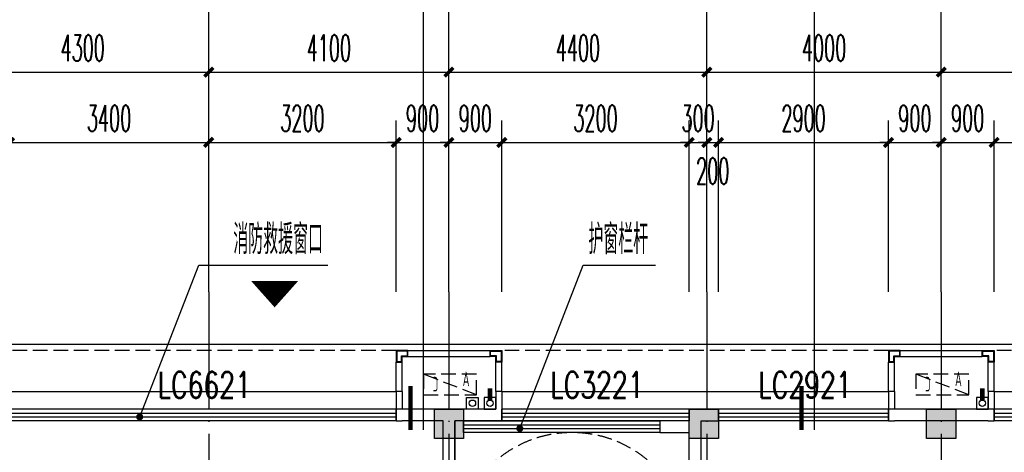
# Model space of a CAD drawing. Extents: x 1779708 to 7299578, y -1121471 to 88434.
# Tile 424 of 656: x 4618442 to 4635242, y -923581 to -916198. Entities that reach past the tile are written whole.
import ezdxf

# ---------------------------------------------------------------- set-up
doc = ezdxf.new("R2010")
doc.units = 0
doc.header["$LTSCALE"] = 1000
doc.header["$MEASUREMENT"] = 0
doc.linetypes.add('DASH', pattern=[0.35, 0.25, -0.1])
doc.linetypes.add('DOTE', pattern=[2.42, 2, -0.2, 0.02, -0.2])
doc.layers.get('0').update_dxf_attribs({"linetype": 'CONTINUOUS'})
doc.layers.get('Defpoints').update_dxf_attribs({"linetype": 'CONTINUOUS'})
for name, color, linetype in [('11111111111111111111111111111', 50, 'DASH'), ('AXIS', 3, 'CONTINUOUS'), ('DIM_IDEN', 3, 'CONTINUOUS'), ('DIM_LEAD', 3, 'CONTINUOUS'), ('DIM_污水', 3, 'CONTINUOUS'), ('DOTE', 1, 'DOTE'), ('GGSignatureLayer', 7, 'CONTINUOUS'), ('P_PS_DIM', 1, 'CONTINUOUS'), ('PIPE-雨水', 4, 'CONTINUOUS'), ('PUB_DIM', 3, 'CONTINUOUS'), ('PUB_TEXT', 7, 'CONTINUOUS'), ('STAIR', 2, 'CONTINUOUS'), ('WALL', 255, 'CONTINUOUS'), ('WINDOW', 2, 'CONTINUOUS'), ('WINDOW_TEXT', 7, 'CONTINUOUS'), ('修改', 6, 'CONTINUOUS'), ('墙柱', 2, 'CONTINUOUS'), ('室外构件', 4, 'CONTINUOUS'), ('看线', 3, 'CONTINUOUS'), ('空调机位表示', 70, 'CONTINUOUS')]:
    doc.layers.add(name, color=color, linetype=linetype)
doc.styles.add('_TCH_DIM', font='SIMPLEX.shx', dxfattribs={"width": 0.7, "bigfont": 'GBCBIG.shx'})
doc.styles.add('_TCH_DIM_T3', font='SIMPLEX.shx', dxfattribs={"width": 0.494118, "bigfont": 'GBCBIG.shx'})
doc.styles.add('_TCH_WINDOW', font='SIMPLEX', dxfattribs={"height": 3.5, "bigfont": 'GBCBIG'})
doc.styles.get("Standard").update_dxf_attribs({"font": 'GBENOR', "bigfont": 'GBCBIG'})
doc.dimstyles.new('_TCH_ARCH&&150', dxfattribs={"dimtxt": 446.25, "dimasz": 150, "dimexe": 375, "dimexo": 450, "dimgap": 189.375, "dimtad": 1, "dimdec": 0, "dimzin": 0, "dimdsep": 46, "dimtxsty": '_TCH_DIM_T3', "dimblk": 'ARCHTICK', "dimcen": 0.09, "dimdle": 225, "dimclrt": 7, "dimazin": 2, "dimtfac": 1, "dimtdec": 0, "dimtix": 1, "dimtmove": 2, "dimatfit": 3, "dimfxl": 250, "dimtolj": 1, "dimtzin": 0, "dimarcsym": 0})

# ---------------------------------------------------------------- blocks, each defined once
blk = doc.blocks.new('_ArchTick')
at = {"color": 0, "linetype": 'ByBlock', "const_width": 0.4}
blk.add_lwpolyline([(-0.5, -0.5), (0.5, 0.5)], dxfattribs=at)
blk = doc.blocks.new('*D6815')
at = {"layer": 'AXIS', "color": 0, "lineweight": -2, "transparency": 16777216}
for p, q in [((51200, 149650), (51200, 153325)), ((55500, 149650), (55500, 153325)), ((50975, 152950), (55725, 152950))]:
    blk.add_line(p, q, dxfattribs=at)
at = {"layer": 'Defpoints', "color": 0, "transparency": 16777216}
for p in [(55500, 152950), (51200, 149200), (55500, 149200)]:
    blk.add_point(p, dxfattribs=at)
at = {"layer": 'AXIS', "color": 0, "lineweight": -2, "transparency": 16777216, "xscale": 150, "yscale": 150, "zscale": 150, "rotation": 180}
blk.add_blockref('_ArchTick', (51200, 152950), dxfattribs=at)
at = {"layer": 'AXIS', "color": 0, "lineweight": -2, "transparency": 16777216, "xscale": 150, "yscale": 150, "zscale": 150}
blk.add_blockref('_ArchTick', (55500, 152950), dxfattribs=at)
at = {"layer": 'AXIS', "color": 7, "transparency": 16777216, "insert": (53350, 153363), "char_height": 446.2, "attachment_point": 5, "style": '_TCH_DIM_T3'}
blk.add_mtext('\\A1;4300', dxfattribs=at)
blk = doc.blocks.new('*D6816')
at = {"layer": 'AXIS', "color": 0, "lineweight": -2, "transparency": 16777216}
for p, q in [((55500, 149650), (55500, 153325)), ((59600, 149650), (59600, 153325)), ((55275, 152950), (59825, 152950))]:
    blk.add_line(p, q, dxfattribs=at)
at = {"layer": 'Defpoints', "color": 0, "transparency": 16777216}
for p in [(59600, 152950), (55500, 149200), (59600, 149200)]:
    blk.add_point(p, dxfattribs=at)
at = {"layer": 'AXIS', "color": 0, "lineweight": -2, "transparency": 16777216, "xscale": 150, "yscale": 150, "zscale": 150, "rotation": 180}
blk.add_blockref('_ArchTick', (55500, 152950), dxfattribs=at)
at = {"layer": 'AXIS', "color": 0, "lineweight": -2, "transparency": 16777216, "xscale": 150, "yscale": 150, "zscale": 150}
blk.add_blockref('_ArchTick', (59600, 152950), dxfattribs=at)
at = {"layer": 'AXIS', "color": 7, "transparency": 16777216, "insert": (57550, 153363), "char_height": 446.2, "attachment_point": 5, "style": '_TCH_DIM_T3'}
blk.add_mtext('\\A1;4100', dxfattribs=at)
blk = doc.blocks.new('*D6817')
at = {"layer": 'AXIS', "color": 0, "lineweight": -2, "transparency": 16777216}
for p, q in [((59600, 149650), (59600, 153325)), ((64000, 149650), (64000, 153325)), ((59375, 152950), (64225, 152950))]:
    blk.add_line(p, q, dxfattribs=at)
at = {"layer": 'Defpoints', "color": 0, "transparency": 16777216}
for p in [(64000, 152950), (59600, 149200), (64000, 149200)]:
    blk.add_point(p, dxfattribs=at)
at = {"layer": 'AXIS', "color": 0, "lineweight": -2, "transparency": 16777216, "xscale": 150, "yscale": 150, "zscale": 150, "rotation": 180}
blk.add_blockref('_ArchTick', (59600, 152950), dxfattribs=at)
at = {"layer": 'AXIS', "color": 0, "lineweight": -2, "transparency": 16777216, "xscale": 150, "yscale": 150, "zscale": 150}
blk.add_blockref('_ArchTick', (64000, 152950), dxfattribs=at)
at = {"layer": 'AXIS', "color": 7, "transparency": 16777216, "insert": (61800, 153363), "char_height": 446.2, "attachment_point": 5, "style": '_TCH_DIM_T3'}
blk.add_mtext('\\A1;4400', dxfattribs=at)
blk = doc.blocks.new('*D6818')
at = {"layer": 'AXIS', "color": 0, "lineweight": -2, "transparency": 16777216}
for p, q in [((64000, 149650), (64000, 153325)), ((68000, 149650), (68000, 153325)), ((63775, 152950), (68225, 152950))]:
    blk.add_line(p, q, dxfattribs=at)
at = {"layer": 'Defpoints', "color": 0, "transparency": 16777216}
for p in [(68000, 152950), (64000, 149200), (68000, 149200)]:
    blk.add_point(p, dxfattribs=at)
at = {"layer": 'AXIS', "color": 0, "lineweight": -2, "transparency": 16777216, "xscale": 150, "yscale": 150, "zscale": 150, "rotation": 180}
blk.add_blockref('_ArchTick', (64000, 152950), dxfattribs=at)
at = {"layer": 'AXIS', "color": 0, "lineweight": -2, "transparency": 16777216, "xscale": 150, "yscale": 150, "zscale": 150}
blk.add_blockref('_ArchTick', (68000, 152950), dxfattribs=at)
at = {"layer": 'AXIS', "color": 7, "transparency": 16777216, "insert": (66000, 153363), "char_height": 446.2, "attachment_point": 5, "style": '_TCH_DIM_T3'}
blk.add_mtext('\\A1;4000', dxfattribs=at)
blk = doc.blocks.new('*D6819')
at = {"layer": 'AXIS', "color": 0, "lineweight": -2, "transparency": 16777216}
for p, q in [((68000, 149650), (68000, 153325)), ((76400, 149650), (76400, 153325)), ((67775, 152950), (76625, 152950))]:
    blk.add_line(p, q, dxfattribs=at)
at = {"layer": 'Defpoints', "color": 0, "transparency": 16777216}
for p in [(76400, 152950), (68000, 149200), (76400, 149200)]:
    blk.add_point(p, dxfattribs=at)
at = {"layer": 'AXIS', "color": 0, "lineweight": -2, "transparency": 16777216, "xscale": 150, "yscale": 150, "zscale": 150, "rotation": 180}
blk.add_blockref('_ArchTick', (68000, 152950), dxfattribs=at)
at = {"layer": 'AXIS', "color": 0, "lineweight": -2, "transparency": 16777216, "xscale": 150, "yscale": 150, "zscale": 150}
blk.add_blockref('_ArchTick', (76400, 152950), dxfattribs=at)
at = {"layer": 'AXIS', "color": 7, "transparency": 16777216, "insert": (72200, 153363), "char_height": 446.2, "attachment_point": 5, "style": '_TCH_DIM_T3'}
blk.add_mtext('\\A1;8400', dxfattribs=at)
blk = doc.blocks.new('A$C46E9187A')
at = {"layer": '空调机位表示', "linetype": 'DASH'}
blk.add_lwpolyline([(0, 0), (0, 350), (900, 350), (900, 0)], close=True, dxfattribs=at)
blk.add_lwpolyline([(0, 0), (900, 350)], dxfattribs=at)
at = {"layer": '空调机位表示', "width": 0.6}
for s, p in [('A', (118, 145)), ('C', (651, 55))]:
    blk.add_text(s, height=250, dxfattribs=at).set_placement(p)
blk = doc.blocks.new('A$C66903B95')
at = {"layer": '墙柱'}
h = blk.add_hatch(color=256, dxfattribs=at)
h.paths.add_polyline_path([(24950, 51000), (25450, 51000), (25450, 50500), (24950, 50500)])
h.paths.add_polyline_path([(66900, 12800), (67500, 12800), (67500, 13400), (66900, 13400)])
h.paths.add_polyline_path([(16600, 12800), (17100, 12800), (17100, 13300), (16600, 13300)])
h.paths.add_polyline_path([(27130, 15100), (27130, 15400), (26330, 15400), (26330, 15100)])
h.paths.add_polyline_path([(54500, 0), (55000, 0), (55000, 500), (54500, 500)])
h.paths.add_polyline_path([(16600, 51000), (17100, 51000), (17100, 50500), (16600, 50500)])
h.paths.add_polyline_path([(42000, 41700), (42600, 41700), (42600, 41200), (42000, 41200)])
h.paths.add_polyline_path([(58500, 32900), (59100, 32900), (59100, 32400), (58500, 32400)])
h.paths.add_polyline_path([(13000, 44800), (13500, 44800), (13500, 44200), (13000, 44200)])
h.paths.add_polyline_path([(66700, 37100), (67200, 37100), (67200, 36600), (66700, 36600)])
h.paths.add_polyline_path([(20700, 19400), (21200, 19400), (21200, 19900), (20700, 19900)])
h.paths.add_polyline_path([(20700, 26000), (21200, 26000), (21200, 26500), (20700, 26500)])
h.paths.add_polyline_path([(13000, 31800), (13500, 31800), (13500, 32400), (13000, 32400)])
h.paths.add_polyline_path([(20700, 38200), (21200, 38200), (21200, 37700), (20700, 37700)])
h.paths.add_polyline_path([(13000, 51000), (13500, 51000), (13500, 50500), (13000, 50500)])
h.paths.add_polyline_path([(74900, 12800), (75600, 12800), (75600, 13400), (74900, 13400)])
h.paths.add_polyline_path([(54900, 24500), (54400, 24500), (54400, 25000), (54900, 25000)])
h.paths.add_polyline_path([(74900, 41700), (75600, 41700), (75600, 41200), (74900, 41200)])
h.paths.add_polyline_path([(500, 44750), (1000, 44750), (1000, 44250), (500, 44250)])
h.paths.add_polyline_path([(500, 31850), (1000, 31850), (1000, 32350), (500, 32350)])
h.paths.add_polyline_path([(8400, 12800), (8900, 12800), (8900, 13300), (8400, 13300)])
h.paths.add_polyline_path([(66900, 24400), (67500, 24400), (67500, 25000), (66900, 25000)])
h.paths.add_polyline_path([(74900, 25000), (75600, 25000), (75600, 24400), (74900, 24400)])
h.paths.add_polyline_path([(58500, 25000), (59100, 25000), (59100, 24400), (58500, 24400)])
h.paths.add_polyline_path([(66700, 32900), (67200, 32900), (67200, 32400), (66700, 32400)])
h.paths.add_polyline_path([(54400, 32900), (54900, 32900), (54900, 32400), (54400, 32400)])
h.paths.add_polyline_path([(50150, 12800), (50650, 12800), (50650, 13300), (50150, 13300)])
h.paths.add_polyline_path([(46200, 51000), (46700, 51000), (46700, 50500), (46200, 50500)])
h.paths.add_polyline_path([(42500, 38200), (42000, 38200), (42000, 37700), (42500, 37700)])
h.paths.add_polyline_path([(42500, 51000), (42000, 51000), (42000, 50500), (42500, 50500)])
h.paths.add_polyline_path([(24900, 38200), (25400, 38200), (25400, 37700), (24900, 37700)])
h.paths.add_polyline_path([(20700, 31850), (21200, 31850), (21200, 32350), (20700, 32350)])
h.paths.add_polyline_path([(13000, 37600), (13500, 37600), (13500, 38200), (13000, 38200)])
h.paths.add_polyline_path([(16600, 26000), (17100, 26000), (17100, 26500), (16600, 26500)])
h.paths.add_polyline_path([(8200, 26000), (8700, 26000), (8700, 26500), (8200, 26500)])
h.paths.add_polyline_path([(500, 26000), (1000, 26000), (1000, 26500), (500, 26500)])
h.paths.add_polyline_path([(16500, 19300), (17100, 19300), (17100, 19900), (16500, 19900)])
h.paths.add_polyline_path([(8400, 19300), (8900, 19300), (8900, 19900), (8400, 19900)])
h.paths.add_polyline_path([(74900, 38500), (75600, 38500), (75600, 38000), (74900, 38000)])
h.paths.add_polyline_path([(75100, 51000), (75600, 51000), (75600, 50500), (75100, 50500)])
h.paths.add_polyline_path([(66850, 41800), (67550, 41800), (67550, 41200), (66850, 41200)])
h.paths.add_polyline_path([(66850, 51000), (67550, 51000), (67550, 50500), (66850, 50500)])
h.paths.add_polyline_path([(58450, 41800), (59150, 41800), (59150, 41200), (58450, 41200)])
h.paths.add_polyline_path([(58550, 51000), (59050, 51000), (59050, 50500), (58550, 50500)])
h.paths.add_polyline_path([(50150, 38200), (50650, 38200), (50650, 37700), (50150, 37700)])
h.paths.add_polyline_path([(50100, 41700), (50700, 41700), (50700, 41200), (50100, 41200)])
h.paths.add_polyline_path([(50150, 51000), (50650, 51000), (50650, 50500), (50150, 50500)])
h.paths.add_polyline_path([(33100, 38200), (33600, 38200), (33600, 37700), (33100, 37700)])
h.paths.add_polyline_path([(33000, 41700), (33600, 41700), (33600, 41200), (33000, 41200)])
h.paths.add_polyline_path([(24900, 41700), (25500, 41700), (25500, 41200), (24900, 41200)])
h.paths.add_polyline_path([(500, 38200), (1000, 38200), (1000, 37700), (500, 37700)])
h.paths.add_polyline_path([(16500, 41800), (17100, 41800), (17100, 41200), (16500, 41200)])
h.paths.add_polyline_path([(33100, 51000), (33600, 51000), (33600, 50500), (33100, 50500)])
h.paths.add_polyline_path([(500, 51000), (1000, 51000), (1000, 50500), (500, 50500)])
h.paths.add_polyline_path([(74900, 9300), (75600, 9300), (75600, 9800), (74900, 9800)])
h.paths.add_polyline_path([(74900, 0), (75600, 0), (75600, 500), (74900, 500)])
h.paths.add_polyline_path([(66900, 9300), (67500, 9300), (67500, 9800), (66900, 9800)])
h.paths.add_polyline_path([(66950, 0), (67450, 0), (67450, 500), (66950, 500)])
h.paths.add_polyline_path([(58500, 12800), (59100, 12800), (59100, 13400), (58500, 13400)])
h.paths.add_polyline_path([(58500, 9300), (59100, 9300), (59100, 9800), (58500, 9800)])
h.paths.add_polyline_path([(58550, 0), (59050, 0), (59050, 500), (58550, 500)])
h.paths.add_polyline_path([(50100, 9300), (50700, 9300), (50700, 9800), (50100, 9800)])
h.paths.add_polyline_path([(50150, 0), (50650, 0), (50650, 500), (50150, 500)])
h.paths.add_polyline_path([(42000, 12800), (42500, 12800), (42500, 13300), (42000, 13300)])
h.paths.add_polyline_path([(42000, 9300), (42600, 9300), (42600, 9800), (42000, 9800)])
h.paths.add_polyline_path([(33100, 12800), (33600, 12800), (33600, 13300), (33100, 13300)])
h.paths.add_polyline_path([(25060, 12800), (25660, 12800), (25660, 13200), (25060, 13200)])
h.paths.add_polyline_path([(33000, 9300), (33600, 9300), (33600, 9800), (33000, 9800)])
h.paths.add_polyline_path([(24900, 9300), (25500, 9300), (25500, 9800), (24900, 9800)])
h.paths.add_polyline_path([(0, 12500), (700, 12500), (700, 13000), (0, 13000)])
h.paths.add_polyline_path([(0, 9300), (700, 9300), (700, 9800), (0, 9800)])
h.paths.add_polyline_path([(8100, 9300), (8700, 9300), (8700, 9800), (8100, 9800)])
h.paths.add_polyline_path([(16500, 9300), (17100, 9300), (17100, 9800), (16500, 9800)])
h.paths.add_polyline_path([(42000, 0), (42500, 0), (42500, 500), (42000, 500)])
h.paths.add_polyline_path([(33100, 0), (33600, 0), (33600, 500), (33100, 500)])
h.paths.add_polyline_path([(24950, 0), (25450, 0), (25450, 500), (24950, 500)])
h.paths.add_polyline_path([(16500, 0), (17100, 0), (17100, 500), (16500, 500)])
h.paths.add_polyline_path([(8100, 0), (8700, 0), (8700, 500), (8100, 500)])
h.paths.add_polyline_path([(0, 0), (500, 0), (500, 500), (0, 500)])
h.paths.add_polyline_path([(24950, 87000), (25450, 87000), (25450, 87500), (24950, 87500)])
h.paths.add_polyline_path([(66900, 125200), (67500, 125200), (67500, 124600), (66900, 124600)])
h.paths.add_polyline_path([(16600, 125200), (17100, 125200), (17100, 124700), (16600, 124700)])
h.paths.add_polyline_path([(27130, 122900), (27130, 122600), (26330, 122600), (26330, 122900)])
h.paths.add_polyline_path([(54500, 138000), (55000, 138000), (55000, 137500), (54500, 137500)])
h.paths.add_polyline_path([(16600, 87000), (17100, 87000), (17100, 87500), (16600, 87500)])
h.paths.add_polyline_path([(42000, 96300), (42600, 96300), (42600, 96800), (42000, 96800)])
h.paths.add_polyline_path([(58500, 105100), (59100, 105100), (59100, 105600), (58500, 105600)])
h.paths.add_polyline_path([(13000, 93200), (13500, 93200), (13500, 93800), (13000, 93800)])
h.paths.add_polyline_path([(66700, 100900), (67200, 100900), (67200, 101400), (66700, 101400)])
h.paths.add_polyline_path([(20700, 118600), (21200, 118600), (21200, 118100), (20700, 118100)])
h.paths.add_polyline_path([(20700, 112000), (21200, 112000), (21200, 111500), (20700, 111500)])
h.paths.add_polyline_path([(13000, 106200), (13500, 106200), (13500, 105600), (13000, 105600)])
h.paths.add_polyline_path([(20700, 99800), (21200, 99800), (21200, 100300), (20700, 100300)])
h.paths.add_polyline_path([(13000, 87000), (13500, 87000), (13500, 87500), (13000, 87500)])
h.paths.add_polyline_path([(74900, 125200), (75600, 125200), (75600, 124600), (74900, 124600)])
h.paths.add_polyline_path([(54900, 113500), (54400, 113500), (54400, 113000), (54900, 113000)])
h.paths.add_polyline_path([(74900, 96300), (75600, 96300), (75600, 96800), (74900, 96800)])
h.paths.add_polyline_path([(500, 93250), (1000, 93250), (1000, 93750), (500, 93750)])
h.paths.add_polyline_path([(500, 106150), (1000, 106150), (1000, 105650), (500, 105650)])
h.paths.add_polyline_path([(8400, 125200), (8900, 125200), (8900, 124700), (8400, 124700)])
h.paths.add_polyline_path([(66900, 113600), (67500, 113600), (67500, 113000), (66900, 113000)])
h.paths.add_polyline_path([(74900, 113000), (75600, 113000), (75600, 113600), (74900, 113600)])
h.paths.add_polyline_path([(58500, 113000), (59100, 113000), (59100, 113600), (58500, 113600)])
h.paths.add_polyline_path([(66700, 105100), (67200, 105100), (67200, 105600), (66700, 105600)])
h.paths.add_polyline_path([(54400, 105100), (54900, 105100), (54900, 105600), (54400, 105600)])
h.paths.add_polyline_path([(50150, 125200), (50650, 125200), (50650, 124700), (50150, 124700)])
h.paths.add_polyline_path([(46200, 87000), (46700, 87000), (46700, 87500), (46200, 87500)])
h.paths.add_polyline_path([(42500, 99800), (42000, 99800), (42000, 100300), (42500, 100300)])
h.paths.add_polyline_path([(42500, 87000), (42000, 87000), (42000, 87500), (42500, 87500)])
h.paths.add_polyline_path([(24900, 99800), (25400, 99800), (25400, 100300), (24900, 100300)])
h.paths.add_polyline_path([(20700, 106150), (21200, 106150), (21200, 105650), (20700, 105650)])
h.paths.add_polyline_path([(13000, 100400), (13500, 100400), (13500, 99800), (13000, 99800)])
h.paths.add_polyline_path([(16600, 112000), (17100, 112000), (17100, 111500), (16600, 111500)])
h.paths.add_polyline_path([(8200, 112000), (8700, 112000), (8700, 111500), (8200, 111500)])
h.paths.add_polyline_path([(500, 112000), (1000, 112000), (1000, 111500), (500, 111500)])
h.paths.add_polyline_path([(16500, 118700), (17100, 118700), (17100, 118100), (16500, 118100)])
h.paths.add_polyline_path([(8400, 118700), (8900, 118700), (8900, 118100), (8400, 118100)])
h.paths.add_polyline_path([(74900, 99500), (75600, 99500), (75600, 100000), (74900, 100000)])
h.paths.add_polyline_path([(75100, 87000), (75600, 87000), (75600, 87500), (75100, 87500)])
h.paths.add_polyline_path([(66850, 96200), (67550, 96200), (67550, 96800), (66850, 96800)])
h.paths.add_polyline_path([(66850, 87000), (67550, 87000), (67550, 87500), (66850, 87500)])
h.paths.add_polyline_path([(58450, 96200), (59150, 96200), (59150, 96800), (58450, 96800)])
h.paths.add_polyline_path([(58550, 87000), (59050, 87000), (59050, 87500), (58550, 87500)])
h.paths.add_polyline_path([(50150, 99800), (50650, 99800), (50650, 100300), (50150, 100300)])
h.paths.add_polyline_path([(50100, 96300), (50700, 96300), (50700, 96800), (50100, 96800)])
h.paths.add_polyline_path([(50150, 87000), (50650, 87000), (50650, 87500), (50150, 87500)])
h.paths.add_polyline_path([(33100, 99800), (33600, 99800), (33600, 100300), (33100, 100300)])
h.paths.add_polyline_path([(33000, 96300), (33600, 96300), (33600, 96800), (33000, 96800)])
h.paths.add_polyline_path([(24900, 96300), (25500, 96300), (25500, 96800), (24900, 96800)])
h.paths.add_polyline_path([(500, 99800), (1000, 99800), (1000, 100300), (500, 100300)])
h.paths.add_polyline_path([(16500, 96200), (17100, 96200), (17100, 96800), (16500, 96800)])
h.paths.add_polyline_path([(33100, 87000), (33600, 87000), (33600, 87500), (33100, 87500)])
h.paths.add_polyline_path([(500, 87000), (1000, 87000), (1000, 87500), (500, 87500)])
h.paths.add_polyline_path([(74900, 128700), (75600, 128700), (75600, 128200), (74900, 128200)])
h.paths.add_polyline_path([(74900, 138000), (75600, 138000), (75600, 137500), (74900, 137500)])
h.paths.add_polyline_path([(66900, 128700), (67500, 128700), (67500, 128200), (66900, 128200)])
h.paths.add_polyline_path([(66950, 138000), (67450, 138000), (67450, 137500), (66950, 137500)])
h.paths.add_polyline_path([(58500, 125200), (59100, 125200), (59100, 124600), (58500, 124600)])
h.paths.add_polyline_path([(58500, 128700), (59100, 128700), (59100, 128200), (58500, 128200)])
h.paths.add_polyline_path([(58550, 138000), (59050, 138000), (59050, 137500), (58550, 137500)])
h.paths.add_polyline_path([(50100, 128700), (50700, 128700), (50700, 128200), (50100, 128200)])
h.paths.add_polyline_path([(50150, 138000), (50650, 138000), (50650, 137500), (50150, 137500)])
h.paths.add_polyline_path([(42000, 125200), (42500, 125200), (42500, 124700), (42000, 124700)])
h.paths.add_polyline_path([(42000, 128700), (42600, 128700), (42600, 128200), (42000, 128200)])
h.paths.add_polyline_path([(33100, 125200), (33600, 125200), (33600, 124700), (33100, 124700)])
h.paths.add_polyline_path([(25060, 125200), (25660, 125200), (25660, 124800), (25060, 124800)])
h.paths.add_polyline_path([(33000, 128700), (33600, 128700), (33600, 128200), (33000, 128200)])
h.paths.add_polyline_path([(24900, 128700), (25500, 128700), (25500, 128200), (24900, 128200)])
h.paths.add_polyline_path([(0, 125500), (700, 125500), (700, 125000), (0, 125000)])
h.paths.add_polyline_path([(0, 128700), (700, 128700), (700, 128200), (0, 128200)])
h.paths.add_polyline_path([(8100, 128700), (8700, 128700), (8700, 128200), (8100, 128200)])
h.paths.add_polyline_path([(16500, 128700), (17100, 128700), (17100, 128200), (16500, 128200)])
h.paths.add_polyline_path([(42000, 138000), (42500, 138000), (42500, 137500), (42000, 137500)])
h.paths.add_polyline_path([(33100, 138000), (33600, 138000), (33600, 137500), (33100, 137500)])
h.paths.add_polyline_path([(24950, 138000), (25450, 138000), (25450, 137500), (24950, 137500)])
h.paths.add_polyline_path([(16500, 138000), (17100, 138000), (17100, 137500), (16500, 137500)])
h.paths.add_polyline_path([(8100, 138000), (8700, 138000), (8700, 137500), (8100, 137500)])
h.paths.add_polyline_path([(0, 138000), (500, 138000), (500, 137500), (0, 137500)])
for points in [[(50150, 138000), (50650, 138000), (50650, 137500), (50150, 137500)], [(54500, 138000), (55000, 138000), (55000, 137500), (54500, 137500)], [(58550, 138000), (59050, 138000), (59050, 137500), (58550, 137500)]]:
    blk.add_lwpolyline(points, close=True, dxfattribs=at)
blk = doc.blocks.new('a1')
at = {"layer": '11111111111111111111111111111'}
for p, q in [((59122, 49136), (59122, 48936)), ((59322, 49136), (59122, 49136)), ((59322, 48936), (59322, 49136)), ((59122, 48936), (59322, 48936))]:
    blk.add_line(p, q, dxfattribs=at)
blk = doc.blocks.new('$WINLIB2D$00000001')
at = {"color": 0}
for points in [[(-0.5, 0.5), (-0.5, -0.5)], [(-0.5, 0.5), (0.5, 0.5)], [(0.5, -0.5), (0.5, 0.5)], [(0.5, 0.1667), (-0.5, 0.1667)], [(0.5, -0.1667), (-0.5, -0.1667)], [(-0.5, -0.5), (0.5, -0.5)]]:
    blk.add_lwpolyline(points, dxfattribs=at)
blk = doc.blocks.new('*D6031')
at = {"layer": 'Defpoints', "color": 0, "transparency": 16777216}
for p in [(4641667, -918293), (4635067, -921293), (4641667, -921293)]:
    blk.add_point(p, dxfattribs=at)
at = {"layer": 'PUB_DIM', "color": 0, "lineweight": -2, "transparency": 16777216}
for p, q in [((4635067, -920843), (4635067, -917918)), ((4641667, -920843), (4641667, -917918)), ((4634842, -918293), (4641892, -918293))]:
    blk.add_line(p, q, dxfattribs=at)
at = {"layer": 'PUB_DIM', "color": 0, "lineweight": -2, "transparency": 16777216, "xscale": 150, "yscale": 150, "zscale": 150, "rotation": 180}
blk.add_blockref('_ArchTick', (4635067, -918293), dxfattribs=at)
at = {"layer": 'PUB_DIM', "color": 0, "lineweight": -2, "transparency": 16777216, "xscale": 150, "yscale": 150, "zscale": 150}
blk.add_blockref('_ArchTick', (4641667, -918293), dxfattribs=at)
at = {"layer": 'PUB_DIM', "color": 7, "transparency": 16777216, "insert": (4638367, -917881), "char_height": 446.2, "attachment_point": 5, "style": '_TCH_DIM_T3'}
blk.add_mtext('\\A1;6600', dxfattribs=at)
blk = doc.blocks.new('*D6032')
at = {"layer": 'Defpoints', "color": 0, "transparency": 16777216}
for p in [(4635067, -918293), (4634167, -921293), (4635067, -921293)]:
    blk.add_point(p, dxfattribs=at)
at = {"layer": 'PUB_DIM', "color": 0, "lineweight": -2, "transparency": 16777216}
for p, q in [((4634167, -920843), (4634167, -917918)), ((4635067, -920843), (4635067, -917918)), ((4634167, -918293), (4634017, -918293)), ((4634167, -918293), (4635067, -918293)), ((4635067, -918293), (4635217, -918293))]:
    blk.add_line(p, q, dxfattribs=at)
at = {"layer": 'PUB_DIM', "color": 0, "lineweight": -2, "transparency": 16777216, "xscale": 150, "yscale": 150, "zscale": 150}
blk.add_blockref('_ArchTick', (4634167, -918293), dxfattribs=at)
at = {"layer": 'PUB_DIM', "color": 0, "lineweight": -2, "transparency": 16777216, "xscale": 150, "yscale": 150, "zscale": 150, "rotation": 180}
blk.add_blockref('_ArchTick', (4635067, -918293), dxfattribs=at)
at = {"layer": 'PUB_DIM', "color": 7, "transparency": 16777216, "insert": (4634617, -917881), "char_height": 446.2, "attachment_point": 5, "style": '_TCH_DIM_T3'}
blk.add_mtext('\\A1;900', dxfattribs=at)
blk = doc.blocks.new('*D6033')
at = {"layer": 'Defpoints', "color": 0, "transparency": 16777216}
for p in [(4634167, -918293), (4633267, -921293), (4634167, -921293)]:
    blk.add_point(p, dxfattribs=at)
at = {"layer": 'PUB_DIM', "color": 0, "lineweight": -2, "transparency": 16777216}
for p, q in [((4633267, -920843), (4633267, -917918)), ((4634167, -920843), (4634167, -917918)), ((4633267, -918293), (4633117, -918293)), ((4633267, -918293), (4634167, -918293)), ((4634167, -918293), (4634317, -918293))]:
    blk.add_line(p, q, dxfattribs=at)
at = {"layer": 'PUB_DIM', "color": 0, "lineweight": -2, "transparency": 16777216, "xscale": 150, "yscale": 150, "zscale": 150}
blk.add_blockref('_ArchTick', (4633267, -918293), dxfattribs=at)
at = {"layer": 'PUB_DIM', "color": 0, "lineweight": -2, "transparency": 16777216, "xscale": 150, "yscale": 150, "zscale": 150, "rotation": 180}
blk.add_blockref('_ArchTick', (4634167, -918293), dxfattribs=at)
at = {"layer": 'PUB_DIM', "color": 7, "transparency": 16777216, "insert": (4633717, -917881), "char_height": 446.2, "attachment_point": 5, "style": '_TCH_DIM_T3'}
blk.add_mtext('\\A1;900', dxfattribs=at)
blk = doc.blocks.new('*D6034')
at = {"layer": 'Defpoints', "color": 0, "transparency": 16777216}
for p in [(4633267, -918293), (4630367, -921293), (4633267, -921293)]:
    blk.add_point(p, dxfattribs=at)
at = {"layer": 'PUB_DIM', "color": 0, "lineweight": -2, "transparency": 16777216}
for p, q in [((4630367, -920843), (4630367, -917918)), ((4633267, -920843), (4633267, -917918)), ((4630142, -918293), (4633492, -918293))]:
    blk.add_line(p, q, dxfattribs=at)
at = {"layer": 'PUB_DIM', "color": 0, "lineweight": -2, "transparency": 16777216, "xscale": 150, "yscale": 150, "zscale": 150, "rotation": 180}
blk.add_blockref('_ArchTick', (4630367, -918293), dxfattribs=at)
at = {"layer": 'PUB_DIM', "color": 0, "lineweight": -2, "transparency": 16777216, "xscale": 150, "yscale": 150, "zscale": 150}
blk.add_blockref('_ArchTick', (4633267, -918293), dxfattribs=at)
at = {"layer": 'PUB_DIM', "color": 7, "transparency": 16777216, "insert": (4631817, -917881), "char_height": 446.2, "attachment_point": 5, "style": '_TCH_DIM_T3'}
blk.add_mtext('\\A1;2900', dxfattribs=at)
blk = doc.blocks.new('*D6035')
at = {"layer": 'Defpoints', "color": 0, "transparency": 16777216}
for p in [(4630367, -918293), (4630167, -921293), (4630367, -921293)]:
    blk.add_point(p, dxfattribs=at)
at = {"layer": 'PUB_DIM', "color": 0, "lineweight": -2, "transparency": 16777216}
for p, q in [((4630167, -920843), (4630167, -917918)), ((4630367, -920843), (4630367, -917918)), ((4630167, -918293), (4630017, -918293)), ((4630167, -918293), (4630367, -918293)), ((4630367, -918293), (4630517, -918293))]:
    blk.add_line(p, q, dxfattribs=at)
at = {"layer": 'PUB_DIM', "color": 0, "lineweight": -2, "transparency": 16777216, "xscale": 150, "yscale": 150, "zscale": 150}
blk.add_blockref('_ArchTick', (4630167, -918293), dxfattribs=at)
at = {"layer": 'PUB_DIM', "color": 0, "lineweight": -2, "transparency": 16777216, "xscale": 150, "yscale": 150, "zscale": 150, "rotation": 180}
blk.add_blockref('_ArchTick', (4630367, -918293), dxfattribs=at)
at = {"layer": 'PUB_DIM', "color": 7, "transparency": 16777216, "insert": (4630267, -918781), "char_height": 446.2, "attachment_point": 5, "style": '_TCH_DIM_T3'}
blk.add_mtext('\\A1;200', dxfattribs=at)
blk = doc.blocks.new('*D6036')
at = {"layer": 'Defpoints', "color": 0, "transparency": 16777216}
for p in [(4630167, -918293), (4629867, -921293), (4630167, -921293)]:
    blk.add_point(p, dxfattribs=at)
at = {"layer": 'PUB_DIM', "color": 0, "lineweight": -2, "transparency": 16777216}
for p, q in [((4629867, -920843), (4629867, -917918)), ((4630167, -920843), (4630167, -917918)), ((4629867, -918293), (4629717, -918293)), ((4629867, -918293), (4630167, -918293)), ((4630167, -918293), (4630317, -918293))]:
    blk.add_line(p, q, dxfattribs=at)
at = {"layer": 'PUB_DIM', "color": 0, "lineweight": -2, "transparency": 16777216, "xscale": 150, "yscale": 150, "zscale": 150}
blk.add_blockref('_ArchTick', (4629867, -918293), dxfattribs=at)
at = {"layer": 'PUB_DIM', "color": 0, "lineweight": -2, "transparency": 16777216, "xscale": 150, "yscale": 150, "zscale": 150, "rotation": 180}
blk.add_blockref('_ArchTick', (4630167, -918293), dxfattribs=at)
at = {"layer": 'PUB_DIM', "color": 7, "transparency": 16777216, "insert": (4630017, -917881), "char_height": 446.2, "attachment_point": 5, "style": '_TCH_DIM_T3'}
blk.add_mtext('\\A1;300', dxfattribs=at)
blk = doc.blocks.new('*D6037')
at = {"layer": 'Defpoints', "color": 0, "transparency": 16777216}
for p in [(4629867, -918293), (4626667, -921293), (4629867, -921293)]:
    blk.add_point(p, dxfattribs=at)
at = {"layer": 'PUB_DIM', "color": 0, "lineweight": -2, "transparency": 16777216}
for p, q in [((4626667, -920843), (4626667, -917918)), ((4629867, -920843), (4629867, -917918)), ((4626442, -918293), (4630092, -918293))]:
    blk.add_line(p, q, dxfattribs=at)
at = {"layer": 'PUB_DIM', "color": 0, "lineweight": -2, "transparency": 16777216, "xscale": 150, "yscale": 150, "zscale": 150, "rotation": 180}
blk.add_blockref('_ArchTick', (4626667, -918293), dxfattribs=at)
at = {"layer": 'PUB_DIM', "color": 0, "lineweight": -2, "transparency": 16777216, "xscale": 150, "yscale": 150, "zscale": 150}
blk.add_blockref('_ArchTick', (4629867, -918293), dxfattribs=at)
at = {"layer": 'PUB_DIM', "color": 7, "transparency": 16777216, "insert": (4628267, -917881), "char_height": 446.2, "attachment_point": 5, "style": '_TCH_DIM_T3'}
blk.add_mtext('\\A1;3200', dxfattribs=at)
blk = doc.blocks.new('*D6038')
at = {"layer": 'Defpoints', "color": 0, "transparency": 16777216}
for p in [(4626667, -918293), (4625767, -921293), (4626667, -921293)]:
    blk.add_point(p, dxfattribs=at)
at = {"layer": 'PUB_DIM', "color": 0, "lineweight": -2, "transparency": 16777216}
for p, q in [((4625767, -920843), (4625767, -917918)), ((4626667, -920843), (4626667, -917918)), ((4625767, -918293), (4625617, -918293)), ((4625767, -918293), (4626667, -918293)), ((4626667, -918293), (4626817, -918293))]:
    blk.add_line(p, q, dxfattribs=at)
at = {"layer": 'PUB_DIM', "color": 0, "lineweight": -2, "transparency": 16777216, "xscale": 150, "yscale": 150, "zscale": 150}
blk.add_blockref('_ArchTick', (4625767, -918293), dxfattribs=at)
at = {"layer": 'PUB_DIM', "color": 0, "lineweight": -2, "transparency": 16777216, "xscale": 150, "yscale": 150, "zscale": 150, "rotation": 180}
blk.add_blockref('_ArchTick', (4626667, -918293), dxfattribs=at)
at = {"layer": 'PUB_DIM', "color": 7, "transparency": 16777216, "insert": (4626217, -917881), "char_height": 446.2, "attachment_point": 5, "style": '_TCH_DIM_T3'}
blk.add_mtext('\\A1;900', dxfattribs=at)
blk = doc.blocks.new('*D6039')
at = {"layer": 'Defpoints', "color": 0, "transparency": 16777216}
for p in [(4625767, -918293), (4624867, -921293), (4625767, -921293)]:
    blk.add_point(p, dxfattribs=at)
at = {"layer": 'PUB_DIM', "color": 0, "lineweight": -2, "transparency": 16777216}
for p, q in [((4624867, -920843), (4624867, -917918)), ((4625767, -920843), (4625767, -917918)), ((4624867, -918293), (4624717, -918293)), ((4624867, -918293), (4625767, -918293)), ((4625767, -918293), (4625917, -918293))]:
    blk.add_line(p, q, dxfattribs=at)
at = {"layer": 'PUB_DIM', "color": 0, "lineweight": -2, "transparency": 16777216, "xscale": 150, "yscale": 150, "zscale": 150}
blk.add_blockref('_ArchTick', (4624867, -918293), dxfattribs=at)
at = {"layer": 'PUB_DIM', "color": 0, "lineweight": -2, "transparency": 16777216, "xscale": 150, "yscale": 150, "zscale": 150, "rotation": 180}
blk.add_blockref('_ArchTick', (4625767, -918293), dxfattribs=at)
at = {"layer": 'PUB_DIM', "color": 7, "transparency": 16777216, "insert": (4625317, -917881), "char_height": 446.2, "attachment_point": 5, "style": '_TCH_DIM_T3'}
blk.add_mtext('\\A1;900', dxfattribs=at)
blk = doc.blocks.new('*D6040')
at = {"layer": 'Defpoints', "color": 0, "transparency": 16777216}
for p in [(4624867, -918293), (4621667, -921293), (4624867, -921293)]:
    blk.add_point(p, dxfattribs=at)
at = {"layer": 'PUB_DIM', "color": 0, "lineweight": -2, "transparency": 16777216}
for p, q in [((4621667, -920843), (4621667, -917918)), ((4624867, -920843), (4624867, -917918)), ((4621442, -918293), (4625092, -918293))]:
    blk.add_line(p, q, dxfattribs=at)
at = {"layer": 'PUB_DIM', "color": 0, "lineweight": -2, "transparency": 16777216, "xscale": 150, "yscale": 150, "zscale": 150, "rotation": 180}
blk.add_blockref('_ArchTick', (4621667, -918293), dxfattribs=at)
at = {"layer": 'PUB_DIM', "color": 0, "lineweight": -2, "transparency": 16777216, "xscale": 150, "yscale": 150, "zscale": 150}
blk.add_blockref('_ArchTick', (4624867, -918293), dxfattribs=at)
at = {"layer": 'PUB_DIM', "color": 7, "transparency": 16777216, "insert": (4623267, -917881), "char_height": 446.2, "attachment_point": 5, "style": '_TCH_DIM_T3'}
blk.add_mtext('\\A1;3200', dxfattribs=at)
blk = doc.blocks.new('*D6041')
at = {"layer": 'Defpoints', "color": 0, "transparency": 16777216}
for p in [(4621667, -918293), (4618267, -921293), (4621667, -921293)]:
    blk.add_point(p, dxfattribs=at)
at = {"layer": 'PUB_DIM', "color": 0, "lineweight": -2, "transparency": 16777216}
for p, q in [((4618267, -920843), (4618267, -917918)), ((4621667, -920843), (4621667, -917918)), ((4618042, -918293), (4621892, -918293))]:
    blk.add_line(p, q, dxfattribs=at)
at = {"layer": 'PUB_DIM', "color": 0, "lineweight": -2, "transparency": 16777216, "xscale": 150, "yscale": 150, "zscale": 150, "rotation": 180}
blk.add_blockref('_ArchTick', (4618267, -918293), dxfattribs=at)
at = {"layer": 'PUB_DIM', "color": 0, "lineweight": -2, "transparency": 16777216, "xscale": 150, "yscale": 150, "zscale": 150}
blk.add_blockref('_ArchTick', (4621667, -918293), dxfattribs=at)
at = {"layer": 'PUB_DIM', "color": 7, "transparency": 16777216, "insert": (4619967, -917881), "char_height": 446.2, "attachment_point": 5, "style": '_TCH_DIM_T3'}
blk.add_mtext('\\A1;3400', dxfattribs=at)
blk = doc.blocks.new('A$C159220C3')
at = {"layer": 'AXIS'}
for p, q in [((55500, 149200), (55500, 155200)), ((59600, 149200), (59600, 155200)), ((64000, 149200), (64000, 155200)), ((68000, 149200), (68000, 155200))]:
    blk.add_line(p, q, dxfattribs=at)
at = {"layer": 'DOTE'}
for p, q in [((55500, 149200), (55500, 7200)), ((59600, 149200), (59600, 7200)), ((64000, 149200), (64000, 7200)), ((68000, 149200), (68000, 7200)), ((86800, 147200), (7200, 147200))]:
    blk.add_line(p, q, dxfattribs=at)
at = {"layer": 'AXIS'}
for p1, p2, picture, middle in [((51200, 149200), (55500, 149200), '*D6815', (53350, 153362.5)), ((55500, 149200), (59600, 149200), '*D6816', (57550, 153362.5)), ((59600, 149200), (64000, 149200), '*D6817', (61800, 153362.5)), ((64000, 149200), (68000, 149200), '*D6818', (66000, 153362.5)), ((68000, 149200), (76400, 149200), '*D6819', (72200, 153362.5))]:
    dim = blk.add_aligned_dim(p1=p1, p2=p2, distance=3750, dimstyle='_TCH_ARCH&&150', dxfattribs=at)
    dim.commit()
    dim.dimension.update_dxf_attribs({"geometry": picture, "text_midpoint": middle})

msp = doc.modelspace()

# ---------------------------------------------------------------- linework, layer by layer
at = {"layer": 'DIM_IDEN'}
for p, q in [((4625334.5, -923198.5), (4625334.5, -912388.6)), ((4632006, -923198.5), (4632006, -912388.6))]:
    msp.add_line(p, q, dxfattribs=at)
at = {"layer": 'DIM_IDEN', "const_width": 75}
for points in [[(4625109.5, -923198.5), (4625109.5, -922448.5)], [(4631781, -923198.5), (4631781, -922448.5)]]:
    msp.add_lwpolyline(points, dxfattribs=at)
at = {"layer": 'DIM_LEAD'}
for p, q in [((4620489.9, -922976.6), (4621498.8, -920389.4)), ((4621498.8, -920389.4), (4623701.6, -920389.4)), ((4626975.3, -923173.3), (4628057, -920389.4)), ((4628057, -920389.4), (4629292.2, -920389.4))]:
    msp.add_line(p, q, dxfattribs=at)
at = {"layer": 'DIM_LEAD', "const_width": 60}
for points in [[(4620479, -923004.6, 1), (4620500.8, -922948.7, 1)], [(4626964.4, -923201.3, 1), (4626986.2, -923145.4, 1)]]:
    msp.add_lwpolyline(points, format="xyb", close=True, dxfattribs=at)
at = {"layer": 'DIM_污水', "color": 3}
msp.add_circle((4626167.1, -922743.3), 55, dxfattribs=at)
at = {"layer": 'DIM_污水', "color": 7}
for centre in [(4626467.1, -922743.3), (4634867.1, -922743.3)]:
    msp.add_circle(centre, 55, dxfattribs=at)
at = {"layer": 'GGSignatureLayer'}
msp.add_lwpolyline([(4622792.3, -921108, 0, 800, 0), (4622792.3, -920658.2, 800, 800, 0)], format="xyseb", dxfattribs=at)
at = {"layer": 'PIPE-雨水', "const_width": 75}
for points in [[(4626467.1, -922688.3), (4626467.1, -922488.3)], [(4634867.1, -922688.3), (4634867.1, -922488.3)]]:
    msp.add_lwpolyline(points, dxfattribs=at)
at = {"layer": 'STAIR'}
for p, q in [((4629867.1, -923043.3), (4625867.1, -923043.3)), ((4625867.1, -923043.3), (4625867.1, -925243.3)), ((4629867.1, -925243.3), (4629867.1, -923043.3))]:
    msp.add_line(p, q, dxfattribs=at)
at = {"layer": 'STAIR', "linetype": 'DASH'}
msp.add_arc((4627867.1, -925243.3), 2000, 0, 180, dxfattribs=at)
at = {"layer": 'WALL'}
for p, q in [((4624867.1, -922543.3), (4624867.1, -922843.3)), ((4624967.1, -922543.3), (4624867.1, -922543.3)), ((4624967.1, -922543.3), (4624967.1, -922843.3)), ((4626567.1, -922543.3), (4626567.1, -922843.3)), ((4626667.1, -922543.3), (4626567.1, -922543.3)), ((4626667.1, -922543.3), (4626667.1, -922843.3)), ((4633267.1, -922543.3), (4633267.1, -922843.3)), ((4633367.1, -922543.3), (4633267.1, -922543.3)), ((4633367.1, -922543.3), (4633367.1, -922843.3)), ((4634967.1, -922543.3), (4634967.1, -922843.3)), ((4635067.1, -922543.3), (4634967.1, -922543.3)), ((4635067.1, -922543.3), (4635067.1, -922843.3)), ((4624867.1, -922843.3), (4624867.1, -923043.3)), ((4625767.1, -922843.3), (4624967.1, -922843.3)), ((4626567.1, -922843.3), (4625767.1, -922843.3)), ((4626667.1, -923043.3), (4626667.1, -922843.3)), ((4629967.1, -922843.3), (4629867.1, -922843.3)), ((4629867.1, -922843.3), (4629867.1, -923043.3)), ((4630367.1, -922843.3), (4629967.1, -922843.3)), ((4630367.1, -923043.3), (4630367.1, -922843.3)), ((4633267.1, -922843.3), (4633267.1, -923043.3)), ((4634967.1, -922843.3), (4633367.1, -922843.3)), ((4635067.1, -923043.3), (4635067.1, -922843.3)), ((4624867.1, -923043.3), (4624967.1, -923043.3)), ((4625667.1, -923043.3), (4624967.1, -923043.3)), ((4625667.1, -932443.3), (4625667.1, -923043.3)), ((4625867.1, -932643.3), (4625867.1, -923043.3)), ((4626567.1, -923043.3), (4625867.1, -923043.3)), ((4626567.1, -923043.3), (4626667.1, -923043.3)), ((4629867.1, -931743.3), (4629867.1, -923043.3)), ((4630067.1, -923043.3), (4630367.1, -923043.3)), ((4630067.1, -931643.3), (4630067.1, -923043.3)), ((4633267.1, -923043.3), (4633367.1, -923043.3)), ((4634967.1, -923043.3), (4633367.1, -923043.3)), ((4634967.1, -923043.3), (4635067.1, -923043.3))]:
    msp.add_line(p, q, dxfattribs=at)
msp.add_lwpolyline([(4629867.1, -923043.3), (4629367.1, -923043.3), (4629367.1, -923143.3), (4629367.1, -923243.3), (4629867.1, -923243.3)], dxfattribs=at)
at = {"layer": '室外构件'}
for points in [[(4624967.1, -922043.3), (4624967.1, -921943.3), (4625067.1, -921943.3), (4625067.1, -921843.3), (4624867.1, -921843.3), (4624867.1, -922043.3)], [(4624957.1, -922033.3), (4624957.1, -921933.3), (4625057.1, -921933.3), (4625057.1, -921853.3), (4624877.1, -921853.3), (4624877.1, -922033.3)], [(4626567.1, -922043.3), (4626567.1, -921943.3), (4626467.1, -921943.3), (4626467.1, -921843.3), (4626667.1, -921843.3), (4626667.1, -922043.3)], [(4626577.1, -922033.3), (4626577.1, -921933.3), (4626477.1, -921933.3), (4626477.1, -921853.3), (4626657.1, -921853.3), (4626657.1, -922033.3)], [(4633367.1, -922043.3), (4633367.1, -921943.3), (4633467.1, -921943.3), (4633467.1, -921843.3), (4633267.1, -921843.3), (4633267.1, -922043.3)], [(4633357.1, -922033.3), (4633357.1, -921933.3), (4633457.1, -921933.3), (4633457.1, -921853.3), (4633277.1, -921853.3), (4633277.1, -922033.3)], [(4634967.1, -922043.3), (4634967.1, -921943.3), (4634867.1, -921943.3), (4634867.1, -921843.3), (4635067.1, -921843.3), (4635067.1, -922043.3)], [(4634977.1, -922033.3), (4634977.1, -921933.3), (4634877.1, -921933.3), (4634877.1, -921853.3), (4635057.1, -921853.3), (4635057.1, -922033.3)], [(4629367.1, -923243.3), (4626017.1, -923243.3), (4626017.1, -923043.3), (4629367.1, -923043.3)]]:
    msp.add_lwpolyline(points, close=True, dxfattribs=at)
for points in [[(4625067.1, -921843.3), (4626467.1, -921843.3)], [(4625067.1, -921943.3), (4626467.1, -921943.3)], [(4633467.1, -921843.3), (4634867.1, -921843.3)], [(4633467.1, -921943.3), (4634867.1, -921943.3)], [(4624867.1, -922543.3), (4624867.1, -922043.3)], [(4624967.1, -922543.3), (4624967.1, -922043.3)], [(4626567.1, -922543.3), (4626567.1, -922043.3)], [(4626667.1, -922543.3), (4626667.1, -922043.3)], [(4633267.1, -922543.3), (4633267.1, -922043.3)], [(4633367.1, -922543.3), (4633367.1, -922043.3)], [(4634967.1, -922543.3), (4634967.1, -922043.3)], [(4635067.1, -922543.3), (4635067.1, -922043.3)], [(4626017.1, -923113.3), (4629367.1, -923113.3)], [(4626017.1, -923173.3), (4629367.1, -923173.3)]]:
    msp.add_lwpolyline(points, dxfattribs=at)
at = {"layer": '看线', "color": 190, "linetype": 'DASH'}
for p, q in [((4624867.1, -921843.3), (4618267.1, -921843.3)), ((4633267.1, -921843.3), (4626667.1, -921843.3)), ((4641667.1, -921843.3), (4635067.1, -921843.3))]:
    msp.add_line(p, q, dxfattribs=at)
at = {"layer": '看线', "color": 190}
for p, q in [((4618267.1, -922543.3), (4624867.1, -922543.3)), ((4626667.1, -922543.3), (4633267.1, -922543.3)), ((4635067.1, -922543.3), (4641667.1, -922543.3))]:
    msp.add_line(p, q, dxfattribs=at)
msp.add_lwpolyline([(4650967.1, -974843.3), (4651667.1, -974843.3), (4651667.1, -921743.3), (4574667.1, -921743.3), (4574667.1, -935643.3), (4574767.1, -935643.3)], dxfattribs=at)

# ---------------------------------------------------------------- block references
at = {"layer": 'P_PS_DIM', "color": 3, "xscale": -1}
msp.add_blockref('a1', (4685389.1, -971778.9), dxfattribs=at)
at = {"layer": 'P_PS_DIM', "color": 7}
for p in [(4567245.1, -971778.9), (4575645.1, -971778.9)]:
    msp.add_blockref('a1', p, dxfattribs=at)
at = {"layer": 'WINDOW'}
ref = msp.add_blockref('$WINLIB2D$00000001', (4621567.1, -922943.3), dxfattribs=dict(at, xscale=6600, yscale=200, zscale=6600, rotation=180))
ref.add_attrib('A', 'LC6621', (4620794.6, -922653.9), dxfattribs={"layer": 'WINDOW_TEXT', "height": 446.25, "style": '_TCH_WINDOW', "width": 0.705882})
ref = msp.add_blockref('$WINLIB2D$00000001', (4628267.1, -922943.3), dxfattribs=dict(at, xscale=3200, yscale=200, zscale=3200, rotation=180))
ref.add_attrib('A', 'LC3221', (4627494.6, -922653.9), dxfattribs={"layer": 'WINDOW_TEXT', "height": 446.25, "style": '_TCH_WINDOW', "width": 0.705882})
ref = msp.add_blockref('$WINLIB2D$00000001', (4631817.1, -922943.3), dxfattribs=dict(at, xscale=2900, yscale=200, zscale=2900, rotation=180))
ref.add_attrib('A', 'LC2921', (4631044.6, -922653.9), dxfattribs={"layer": 'WINDOW_TEXT', "height": 446.25, "style": '_TCH_WINDOW', "width": 0.705882})
ref = msp.add_blockref('$WINLIB2D$00000001', (4638367.1, -922943.3), dxfattribs=dict(at, xscale=6600, yscale=200, zscale=6600, rotation=180))
ref.add_attrib('A', 'LC6621', (4637594.6, -922653.9), dxfattribs={"layer": 'WINDOW_TEXT', "height": 446.25, "style": '_TCH_WINDOW', "width": 0.705882})
at = {"layer": '修改'}
for name, p in [('A$C159220C3', (4566167.1, -1070043.3)), ('A$C66903B95', (4575367.1, -1060843.3))]:
    msp.add_blockref(name, p, dxfattribs=at)
at = {"layer": '空调机位表示', "linetype": 'DASH', "xscale": -1}
for p in [(4626234.5, -922598.5), (4634634.5, -922598.5)]:
    msp.add_blockref('A$C46E9187A', p, dxfattribs=at)

# ---------------------------------------------------------------- texts
at = {"layer": 'PUB_TEXT', "color": 7, "style": '_TCH_DIM', "width": 0.7}
for s, p in [('消防救援窗口', (4622085.9, -920198.4)), ('护窗栏杆', (4628145.6, -920198.4))]:
    msp.add_text(s, height=506.38, dxfattribs=at).set_placement(p)

# ---------------------------------------------------------------- dimensions: what is measured, and where the dimension line sits
at = {"layer": 'PUB_DIM'}
for p1, p2, picture, middle in [((4618267.1, -921293.3), (4621667.1, -921293.3), '*D6041', (4619967.1, -917880.8)), ((4621667.1, -921293.3), (4624867.1, -921293.3), '*D6040', (4623267.1, -917880.8)), ((4624867.1, -921293.3), (4625767.1, -921293.3), '*D6039', (4625317.1, -917880.8)), ((4625767.1, -921293.3), (4626667.1, -921293.3), '*D6038', (4626217.1, -917880.8)), ((4626667.1, -921293.3), (4629867.1, -921293.3), '*D6037', (4628267.1, -917880.8)), ((4629867.1, -921293.3), (4630167.1, -921293.3), '*D6036', (4630017.1, -917880.8)), ((4630367.1, -921293.3), (4633267.1, -921293.3), '*D6034', (4631817.1, -917880.8)), ((4633267.1, -921293.3), (4634167.1, -921293.3), '*D6033', (4633717.1, -917880.8)), ((4634167.1, -921293.3), (4635067.1, -921293.3), '*D6032', (4634617.1, -917880.8)), ((4635067.1, -921293.3), (4641667.1, -921293.3), '*D6031', (4638367.1, -917880.8))]:
    dim = msp.add_aligned_dim(p1=p1, p2=p2, distance=3000, dimstyle='_TCH_ARCH&&150', dxfattribs=at)
    dim.commit()
    dim.dimension.update_dxf_attribs({"geometry": picture, "text_midpoint": middle})
dim = msp.add_linear_dim(base=(4630367.1, -918293.3), p1=(4630167.1, -921293.3), p2=(4630367.1, -921293.3), angle=0, dimstyle='_TCH_ARCH&&150', dxfattribs=at)
dim.commit()
dim.dimension.update_dxf_attribs({"geometry": '*D6035', "text_midpoint": (4630267.1, -918780.8), "dimtype": 161})

doc.saveas('drawing.dxf')
